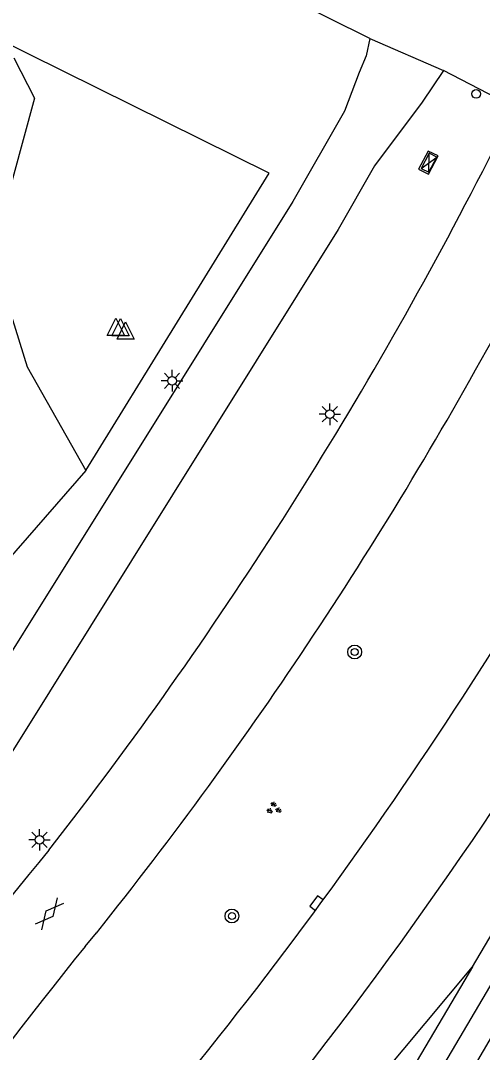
# Model space of a CAD drawing. Extents: x 128999 to 131010, y 395498 to 399007.
# Drawn here: x 129503 to 129529.8, y 398234.8 to 398294.6 of the extents above; entities that cross this region are included whole.
import ezdxf

# ---------------------------------------------------------------- set-up
doc = ezdxf.new("R2010")
doc.units = 0
for name, color, linetype in [('gg-knt-verharding', 7, 'Continuous'), ('gg-kntw-bovenkant insteek waterloop', 7, 'Continuous'), ('gg-kntw-waterlijn', 7, 'Continuous'), ('gt-grn-groengrens', 7, 'Continuous'), ('gt-grn-weggrens', 7, 'Continuous'), ('gt-symb-boom', 7, 'Continuous'), ('gt-symb-drukknoppaal', 7, 'Continuous'), ('gt-symb-gesloten verharding', 7, 'Continuous'), ('gt-symb-groenvak', 7, 'Continuous'), ('gt-symb-kolk', 7, 'Continuous'), ('gt-symb-lichtmast', 7, 'Continuous'), ('gt-symb-verkeersregelinstallatiekast', 7, 'Continuous'), ('gt-symb-waterafsluiter', 7, 'Continuous')]:
    doc.layers.add(name, color=color, linetype=linetype)

# ---------------------------------------------------------------- blocks, each defined once
blk = doc.blocks.new('gt0-VRIKST')
at = {"layer": 'gt-symb-verkeersregelinstallatiekast'}
for p, q in [((-0.501, -0.249), (0.501, 0.249)), ((-0.501, 0.249), (0.501, -0.249))]:
    blk.add_line(p, q, dxfattribs=at)
blk.add_lwpolyline([(0.501, 0.249), (-0.501, 0.249), (-0.501, -0.249), (0.501, -0.249)], close=True, dxfattribs=at)
blk = doc.blocks.new('gt0-DPAAL')
at = {"layer": 'gt-symb-drukknoppaal'}
blk.add_circle((0, 0), 0.25, dxfattribs=at)
blk = doc.blocks.new('gt0-GRVAK')
at = {"layer": 'gt-symb-groenvak'}
for p, q in [((-0.11, 0.189), (-0.228, 0.24)), ((-0.182, 0.153), (0.088, 0.153)), ((-0.091, 0.211), (-0.156, 0.322)), ((-0.047, 0.214), (-0.047, 0.393)), ((-0.004, 0.211), (0.061, 0.322)), ((0.015, 0.189), (0.133, 0.24)), ((0.262, -0.052), (0.197, 0.059)), ((0.305, -0.049), (0.305, 0.13)), ((0.349, -0.052), (0.414, 0.059)), ((-0.245, -0.228), (-0.363, -0.177)), ((-0.318, -0.264), (-0.047, -0.264)), ((-0.226, -0.206), (-0.291, -0.095)), ((-0.183, -0.203), (-0.183, -0.024)), ((-0.139, -0.206), (-0.074, -0.095)), ((-0.12, -0.228), (-0.002, -0.177)), ((0.243, -0.074), (0.125, -0.023)), ((0.17, -0.11), (0.441, -0.11)), ((0.368, -0.074), (0.486, -0.023))]:
    blk.add_line(p, q, dxfattribs=at)
blk = doc.blocks.new('gt0-BOOM')
at = {"layer": 'gt-symb-boom'}
for radius in [0.4, 0.2]:
    blk.add_circle((0, 0), radius, dxfattribs=at)
blk = doc.blocks.new('gt0-LMAST')
at = {"layer": 'gt-symb-lichtmast'}
for p, q in [((-0.005, 0.246), (-0.005, 0.621)), ((-0.182, 0.173), (-0.447, 0.438)), ((0.172, 0.173), (0.437, 0.438)), ((-0.255, -0.004), (-0.63, -0.004)), ((-0.182, -0.181), (-0.447, -0.446)), ((-0.005, -0.254), (-0.005, -0.629)), ((0.437, -0.446), (0.172, -0.181)), ((0.245, -0.004), (0.62, -0.004))]:
    blk.add_line(p, q, dxfattribs=at)
blk.add_circle((-0.005, -0.004), 0.25, dxfattribs=at)
blk = doc.blocks.new('gt0-WAFSL')
at = {"layer": 'gt-symb-waterafsluiter'}
for p, q in [((-0.5, -0.333), (0, 0.667)), ((0, 0.667), (0.5, -0.333)), ((0.5, -0.333), (-0.5, -0.333))]:
    blk.add_line(p, q, dxfattribs=at)
blk = doc.blocks.new('gt0-GESVH1')
at = {"layer": 'gt-symb-gesloten verharding'}
for p, q in [((-0.992, -0.261), (0.008, 0.239)), ((0.008, -0.261), (-0.992, 0.239)), ((0.008, 0.239), (1.008, -0.261)), ((1.008, 0.239), (0.008, -0.261))]:
    blk.add_line(p, q, dxfattribs=at)
blk = doc.blocks.new('gt0-KOLK')
at = {"layer": 'gt-symb-kolk'}
blk.add_lwpolyline([(0, 0), (0.375, 0), (0.375, 0.4), (-0.375, 0.4), (-0.375, 0), (0, 0)], dxfattribs=at)

msp = doc.modelspace()

# ---------------------------------------------------------------- linework, layer by layer
at = {"layer": 'gg-knt-verharding'}
for p, q in [((129523.284, 398293.584), (129509.549, 398300.431)), ((129527.55, 398291.727), (129526.329, 398289.89)), ((129531.203, 398289.835), (129527.55, 398291.727)), ((129504.68, 398246.52), (129506.125, 398248.396)), ((129506.78, 398240.94), (129507.436, 398241.717))]:
    msp.add_line(p, q, dxfattribs=at)
for points in [[(129523.284, 398293.584), (129523.082, 398292.58), (129522.661, 398291.609), (129521.82, 398289.373), (129518.813, 398284.139), (129487.631, 398234.223), (129479.693, 398220.587), (129472.329, 398207.008), (129464.99, 398192.632), (129459.705, 398180.962), (129458.396, 398177.902)], [(129526.329, 398289.89), (129523.566, 398286.2), (129521.445, 398282.512), (129490.334, 398232.707), (129482.417, 398219.024), (129475.056, 398205.565), (129467.852, 398191.449), (129462.495, 398179.705), (129461.215, 398176.679)], [(129527.246, 398286.777), (129526.672, 398287.061), (129526.118, 398286.008), (129526.691, 398285.725), (129527.246, 398286.777)]]:
    msp.add_lwpolyline(points, dxfattribs=at)
for centre, radius, start, end in [((129309.359, 398399.011), 247.794, 322.56765, 333.3459), ((129313.416, 398394.081), 261.12, 317.00378, 333.95033), ((129319.386, 398392.074), 240.77, 321.35567, 331.52775), ((129315.916, 398393.308), 253.553, 317.69269, 330.70886), ((129713.167, 398073.99), 270.616, 140.39111, 152.83297), ((129714.645, 398072.898), 267.293, 141.04727, 154.8138)]:
    msp.add_arc(centre, radius, start, end, dxfattribs=at)
at = {"layer": 'gg-kntw-bovenkant insteek waterloop'}
for points in [[(129529.243, 398239.756), (129538.08, 398254.71), (129553.231, 398274.312)], [(129529.243, 398239.756), (129466.07, 398132.86), (129430.412, 397990.659)]]:
    msp.add_lwpolyline(points, dxfattribs=at)
at = {"layer": 'gg-kntw-waterlijn'}
msp.add_lwpolyline([(129466.724, 398131.356), (129484.592, 398161.792), (129512.85, 398209.096), (129530.491, 398239.018), (129539.282, 398253.895), (129554.563, 398273.664), (129555.816, 398272.717), (129540.852, 398253.688), (129528.533, 398232.611), (129500.665, 398185.826), (129467.466, 398130.75), (129466.23, 398125.672)], dxfattribs=at)
at = {"layer": 'gt-grn-groengrens'}
for points in [[(129506.824, 398268.543), (129517.448, 398285.777), (129501.498, 398293.665)], [(129502.646, 398292.471), (129503.85, 398290.122), (129501.375, 398281.092), (129503.413, 398274.538), (129506.824, 398268.543)], [(129506.824, 398268.543), (129496.971, 398257.265), (129488.827, 398248.154), (129486.629, 398245.284)], [(129507.89, 398213.36), (129522.478, 398231.657), (129529.243, 398239.756)]]:
    msp.add_lwpolyline(points, dxfattribs=at)
at = {"layer": 'gt-grn-weggrens'}
msp.add_line((129523.284, 398293.584), (129527.55, 398291.727), dxfattribs=at)

# ---------------------------------------------------------------- block references
at = {"layer": 'gt-symb-boom'}
for p in [(129522.409, 398258.011), (129515.291, 398242.702)]:
    msp.add_blockref('gt0-BOOM', p, dxfattribs=at)
at = {"layer": 'gt-symb-drukknoppaal'}
msp.add_blockref('gt0-DPAAL', (129529.456, 398290.369), dxfattribs=at)
at = {"layer": 'gt-symb-gesloten verharding', "rotation": 50.355825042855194}
msp.add_blockref('gt0-GESVH1', (129504.695, 398242.837), dxfattribs=at)
at = {"layer": 'gt-symb-groenvak', "rotation": -12.827123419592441}
msp.add_blockref('gt0-GRVAK', (129517.706, 398248.936), dxfattribs=at)
at = {"layer": 'gt-symb-kolk', "rotation": 53.54278990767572}
msp.add_blockref('gt0-KOLK', (129520.354, 398243.33), dxfattribs=at)
at = {"layer": 'gt-symb-lichtmast'}
for p in [(129511.823, 398273.742), (129520.973, 398271.799), (129504.138, 398247.125)]:
    msp.add_blockref('gt0-LMAST', p, dxfattribs=at)
at = {"layer": 'gt-symb-verkeersregelinstallatiekast', "rotation": 62.24747324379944}
msp.add_blockref('gt0-VRIKST', (129526.721, 398286.384), dxfattribs=at)
at = {"layer": 'gt-symb-waterafsluiter'}
for p in [(129508.555, 398276.698), (129508.834, 398276.674), (129509.128, 398276.48)]:
    msp.add_blockref('gt0-WAFSL', p, dxfattribs=at)

doc.saveas('drawing.dxf')
